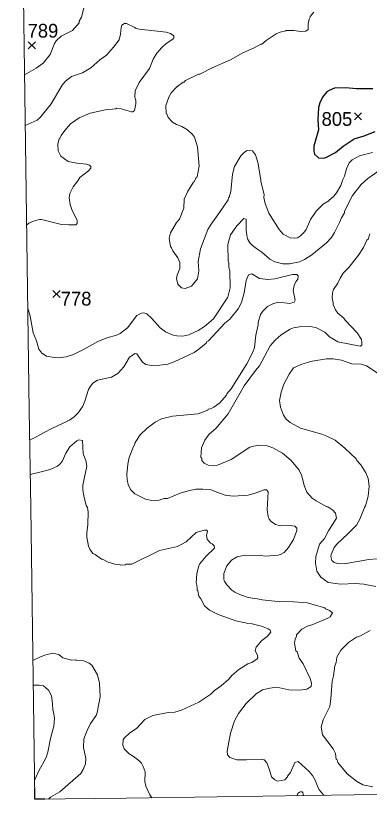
# Model space of a CAD drawing. Extents: x 265.7 to 292.1, y 7676.2 to 7704.2.
# Drawn here: x 265.994 to 268.051, y 7676.176 to 7680.733 of the extents above; entities that cross this region are included whole.
import ezdxf
from ezdxf.enums import TextEntityAlignment as Align

# ---------------------------------------------------------------- set-up
doc = ezdxf.new("R2010")
doc.units = 0
doc.header["$LTSCALE"] = 0.032
for name, color, linetype, lineweight in [('1', 7, 'Continuous', 25), ('2', 7, 'Continuous', 13), ('21', 7, 'Continuous', 25), ('63', 7, 'Continuous', 25)]:
    doc.layers.add(name, color=color, linetype=linetype, lineweight=lineweight)
doc.layers.add('61', color=7, linetype='Continuous')

msp = doc.modelspace()

# ---------------------------------------------------------------- linework, layer by layer
at = {"layer": '1'}
msp.add_lwpolyline([(268.0721, 7680.3073), (267.9763, 7680.3065), (267.9125, 7680.3137), (267.8486, 7680.3105), (267.8183, 7680.2985), (267.8047, 7680.289), (267.7784, 7680.2587), (267.764, 7680.2267), (267.7561, 7680.198), (267.7513, 7680.1262), (267.7545, 7680.0687), (267.7273, 7679.9746), (267.7273, 7679.9427), (267.7329, 7679.9283), (267.7553, 7679.9059), (267.7832, 7679.9051), (267.7976, 7679.9083), (267.855, 7679.9363), (267.8997, 7679.9746), (267.9619, 7680.0169), (268.021, 7680.0344), (268.0848, 7680.06)], dxfattribs=at)
at = {"layer": '2'}
for points in [[(266.0462, 7680.3884), (266.1139, 7680.427), (266.1538, 7680.4573), (266.1952, 7680.506), (266.2192, 7680.5699), (266.2296, 7680.5858), (266.2591, 7680.6137), (266.3245, 7680.6465), (266.3628, 7680.6912), (266.3644, 7680.7015), (266.3772, 7680.7231), (266.4051, 7680.83)], [(267.7281, 7680.7526), (267.7066, 7680.7287), (267.7066, 7680.7231), (267.7002, 7680.7127), (267.6954, 7680.6832), (267.6946, 7680.6521), (267.6811, 7680.6425), (267.6523, 7680.6409), (267.6124, 7680.6473), (267.5678, 7680.6473), (267.5646, 7680.6441), (267.5326, 7680.6369), (267.5087, 7680.6273), (267.4512, 7680.589), (267.4257, 7680.5675), (267.4201, 7680.5675), (267.381, 7680.5459), (267.3156, 7680.5164), (267.2438, 7680.4757), (267.1369, 7680.4302), (267.065, 7680.3935), (267.0571, 7680.3935), (266.9828, 7680.356), (266.9749, 7680.3464), (266.9685, 7680.3464)], [(266.0585, 7679.517), (266.0702, 7679.5253), (266.098, 7679.5374), (266.1258, 7679.5463), (266.1346, 7679.5482), (266.1426, 7679.5485), (266.1517, 7679.5459), (266.2607, 7679.5189), (266.3038, 7679.5158), (266.3445, 7679.5173), (266.3517, 7679.5237), (266.3517, 7679.5421), (266.3205, 7679.6059), (266.3118, 7679.6347), (266.3062, 7679.673), (266.3102, 7679.6985), (266.3293, 7679.7384), (266.3564, 7679.7719), (266.3676, 7679.7911), (266.4179, 7679.8309), (266.4322, 7679.8461), (266.4314, 7679.8565), (266.4235, 7679.8629), (266.4051, 7679.87), (266.3501, 7679.8756), (266.299, 7679.8852), (266.2575, 7679.9163), (266.2415, 7679.9475), (266.2399, 7679.9858), (266.2471, 7680.0177), (266.2503, 7680.0185), (266.2583, 7680.0352), (266.2798, 7680.0656), (266.3141, 7680.1039), (266.3644, 7680.1382), (266.4283, 7680.1653), (266.516, 7680.186), (266.5767, 7680.1916), (266.5799, 7680.1948), (266.6102, 7680.1916), (266.6134, 7680.1884), (266.6677, 7680.1733), (266.6756, 7680.1741), (266.6852, 7680.1821), (266.6924, 7680.2204), (266.6924, 7680.2395), (266.6868, 7680.2587), (266.6892, 7680.2954), (266.7123, 7680.3448), (266.7722, 7680.4246), (266.7945, 7680.4805), (266.8161, 7680.514), (266.844, 7680.5475), (266.8695, 7680.5699), (266.9086, 7680.5962), (266.915, 7680.6042), (266.9142, 7680.6161), (266.8943, 7680.6297), (266.8703, 7680.6361), (266.7123, 7680.6536), (266.6916, 7680.66), (266.6868, 7680.6648), (266.6381, 7680.6872), (266.6278, 7680.6872), (266.6118, 7680.6768), (266.6078, 7680.664), (266.6046, 7680.6257), (266.5958, 7680.593), (266.5639, 7680.5491), (266.5216, 7680.5028), (266.4841, 7680.4757), (266.4307, 7680.4302), (266.3836, 7680.4007), (266.3197, 7680.3791), (266.2838, 7680.352), (266.2655, 7680.3289), (266.2016, 7680.2204), (266.1362, 7680.1406), (266.1187, 7680.1254), (266.0504, 7680.094)], [(266.9685, 7680.3464), (266.931, 7680.3185), (266.8991, 7680.2842), (266.8855, 7680.2587), (266.8679, 7680.2108), (266.8703, 7680.1637), (266.8735, 7680.1629)], [(266.8735, 7680.1629), (266.8807, 7680.1406), (266.9062, 7680.1134), (266.9294, 7680.0999), (266.9613, 7680.0887), (266.9932, 7680.0695), (267.0235, 7680.0416), (267.0339, 7680.0264), (267.0523, 7679.9698), (267.061, 7679.8581), (267.0491, 7679.795), (267.0443, 7679.7911), (267.0331, 7679.7663), (267.0283, 7679.7639), (266.9948, 7679.7129), (266.9749, 7679.665), (266.9717, 7679.6139), (266.9477, 7679.5501), (266.9302, 7679.5293), (266.8943, 7679.4703), (266.8871, 7679.4384), (266.8943, 7679.3905), (266.9007, 7679.3833), (266.9078, 7679.3649), (266.9374, 7679.3242), (266.9485, 7679.2979), (266.9485, 7679.2628), (266.9334, 7679.2245), (266.9294, 7679.2053), (266.9366, 7679.1718), (266.9589, 7679.1503), (266.9805, 7679.1471), (267.0172, 7679.1599), (267.0515, 7679.2022), (267.0586, 7679.25), (267.0563, 7679.3027), (267.0682, 7679.3777), (267.1113, 7679.4894), (267.1305, 7679.5213), (267.1799, 7679.5876), (267.2302, 7679.6626), (267.231, 7679.673), (267.2358, 7679.6777), (267.2454, 7679.7097), (267.2549, 7679.8118), (267.2661, 7679.8557), (267.3036, 7679.9171), (267.3252, 7679.9387), (267.3411, 7679.9482), (267.3707, 7679.9459), (267.389, 7679.9243), (267.405, 7679.874), (267.4074, 7679.8453), (267.4209, 7679.7783), (267.4201, 7679.7687), (267.4393, 7679.6921), (267.4377, 7679.6746), (267.4457, 7679.641), (267.4664, 7679.5852), (267.5262, 7679.4886), (267.5494, 7679.4631), (267.5901, 7679.4407), (267.614, 7679.4384), (267.6332, 7679.4415), (267.6499, 7679.4519), (267.6731, 7679.4751), (267.6827, 7679.4894), (267.7082, 7679.5485), (267.7409, 7679.5964), (267.7824, 7679.6362), (267.8159, 7679.6554), (267.8159, 7679.6586), (267.8454, 7679.6833), (267.8606, 7679.7017), (267.8853, 7679.7448), (267.8965, 7679.7799), (267.9061, 7679.799), (267.9173, 7679.8421), (267.934, 7679.878), (267.9508, 7679.894), (267.9947, 7679.9179), (268.0689, 7679.9379)], [(268.1327, 7679.8493), (268.0417, 7679.7863), (268.0034, 7679.7511), (267.9532, 7679.6865), (267.9061, 7679.5955), (267.9061, 7679.5868), (267.8893, 7679.558), (267.8782, 7679.5293), (267.8486, 7679.4719), (267.8303, 7679.4431), (267.8016, 7679.4128), (267.7162, 7679.3426), (267.6731, 7679.3147), (267.6444, 7679.3019), (267.5869, 7679.2891), (267.5486, 7679.2891), (267.5007, 7679.3011), (267.4728, 7679.3163), (267.4265, 7679.3586), (267.4018, 7679.3729), (267.3706, 7679.3969), (267.3563, 7679.4128), (267.3451, 7679.432), (267.3387, 7679.4543), (267.3347, 7679.4878), (267.3347, 7679.5493), (267.3204, 7679.5533), (267.2805, 7679.511), (267.2438, 7679.4575), (267.2286, 7679.4024), (267.2294, 7679.3059), (267.2334, 7679.2955), (267.2342, 7679.2692), (267.239, 7679.25), (267.2422, 7679.1495), (267.2278, 7679.096), (267.1448, 7678.9699), (267.093, 7678.9261), (267.0547, 7678.9029), (267.002, 7678.8774), (266.9669, 7678.8686), (266.931, 7678.871), (266.9102, 7678.8758), (266.8663, 7678.8941), (266.8344, 7678.9181), (266.7865, 7678.9723), (266.757, 7678.9995), (266.7387, 7679.0051), (266.7251, 7679.0035), (266.6996, 7678.9891), (266.6453, 7678.9181), (266.6022, 7678.8854)], [(267.4752, 7678.8128), (267.5039, 7678.8455), (267.539, 7678.8774), (267.5901, 7678.9093), (267.6108, 7678.9181), (267.6444, 7678.9237), (267.7114, 7678.9245), (267.7433, 7678.9181), (267.7912, 7678.8917), (267.8199, 7678.8654), (267.8678, 7678.8359), (267.9978, 7678.8111), (268.0066, 7678.8167), (268.0082, 7678.8335), (268.005, 7678.8502), (267.9811, 7678.8894), (267.9101, 7678.962), (267.9021, 7678.9739), (267.8678, 7679.0035), (267.8542, 7679.0218), (267.8399, 7679.0537), (267.8406, 7679.0633), (267.8343, 7679.092), (267.8367, 7679.1208), (267.843, 7679.1399), (267.867, 7679.1782), (267.8805, 7679.2069), (267.8997, 7679.2357), (267.9316, 7679.2692), (267.9875, 7679.341), (268.017, 7679.3857), (268.0361, 7679.4272), (268.0433, 7679.4328), (268.0537, 7679.4639)], [(266.076, 7678.267), (266.1033, 7678.2775), (266.157, 7678.3076), (266.208, 7678.3348), (266.2966, 7678.3755), (266.2982, 7678.3795), (266.307, 7678.3818), (266.3349, 7678.4002), (266.3572, 7678.4233), (266.3844, 7678.4632), (266.3971, 7678.492), (266.4187, 7678.559), (266.4291, 7678.5782), (266.4434, 7678.5957), (266.4698, 7678.6141), (266.5511, 7678.6316), (266.5879, 7678.6524), (266.623, 7678.6915), (266.6565, 7678.7473), (266.6884, 7678.7681), (266.6996, 7678.7657), (266.7315, 7678.7186), (266.7506, 7678.7042), (266.7842, 7678.6986), (266.832, 7678.7002), (266.8799, 7678.7066), (266.9166, 7678.7202), (267.0315, 7678.7752), (267.0602, 7678.7944), (267.1017, 7678.8287), (267.1065, 7678.8375), (267.1161, 7678.8431), (267.2111, 7678.9444), (267.2398, 7678.9683), (267.2885, 7679.0274), (267.3076, 7679.0649), (267.3236, 7679.1208), (267.3355, 7679.1926), (267.3483, 7679.2253), (267.3683, 7679.2309), (267.4129, 7679.2045), (267.4608, 7679.1982), (267.5007, 7679.2022), (267.6045, 7679.2285), (267.6284, 7679.2285), (267.6372, 7679.2205), (267.6348, 7679.2013), (267.6228, 7679.1854), (267.614, 7679.1639), (267.6076, 7679.1351), (267.6188, 7679.0777), (267.6132, 7679.0673), (267.5885, 7679.0601), (267.5247, 7679.0665), (267.4927, 7679.0593), (267.4592, 7679.0426), (267.4313, 7679.0146), (267.4177, 7678.9955), (267.4042, 7678.9484), (267.405, 7678.9348), (267.3914, 7678.875), (267.3826, 7678.8032), (267.373, 7678.776), (267.3395, 7678.709), (267.247, 7678.5638), (267.2214, 7678.5343), (267.2198, 7678.5263), (267.1823, 7678.4824), (267.1464, 7678.4561), (267.1273, 7678.4465), (267.1145, 7678.4441), (267.1121, 7678.4393), (267.0563, 7678.4186), (266.907, 7678.405), (266.8432, 7678.3882), (266.8057, 7678.3683), (266.7594, 7678.3348), (266.7187, 7678.2965), (266.69, 7678.2518), (266.6876, 7678.2406), (266.6788, 7678.2286), (266.6549, 7678.1632), (266.6469, 7678.1249), (266.6405, 7678.0659), (266.6421, 7678.0339), (266.6493, 7678.0068), (266.6629, 7677.9781), (266.6876, 7677.9525), (266.749, 7677.9214), (266.7857, 7677.9134), (266.8288, 7677.915), (266.8584, 7677.9246), (266.8767, 7677.9262), (266.9509, 7677.9557), (266.998, 7677.9709)], [(266.2878, 7678.7497), (266.2439, 7678.7441), (266.2176, 7678.7449), (266.1745, 7678.7537), (266.1466, 7678.7705), (266.1298, 7678.7936), (266.1163, 7678.8415), (266.0963, 7678.8894), (266.0787, 7678.9851), (266.0653, 7679.0324)], [(266.6022, 7678.8854), (266.5815, 7678.8758), (266.524, 7678.8598), (266.4714, 7678.8391), (266.3924, 7678.7928), (266.3309, 7678.7625), (266.2878, 7678.7497)], [(267.1201, 7678.2989), (267.1576, 7678.3332), (267.2302, 7678.417), (267.3228, 7678.5813), (267.3882, 7678.6699), (267.4121, 7678.697), (267.4752, 7678.8128)], [(268.1024, 7678.6516), (268.0338, 7678.697), (268.0034, 7678.7058), (267.95, 7678.709), (267.8885, 7678.729), (267.8407, 7678.7377), (267.8024, 7678.7377), (267.7066, 7678.7226), (267.6986, 7678.7178), (267.6587, 7678.7074), (267.6108, 7678.6843), (267.5845, 7678.6484), (267.5542, 7678.5909), (267.5374, 7678.543), (267.5294, 7678.4952), (267.535, 7678.4569), (267.5526, 7678.409), (267.5678, 7678.3874), (267.5901, 7678.3667), (267.6507, 7678.3348), (267.7752, 7678.2997), (267.8039, 7678.2885), (267.8518, 7678.2637), (267.9093, 7678.2183), (267.9747, 7678.1552), (267.9779, 7678.1473), (268.0018, 7678.1217), (268.0314, 7678.0738), (268.0433, 7678.0419), (268.0505, 7677.9972), (268.0449, 7677.9398), (268.029, 7677.8823), (268.0226, 7677.8728), (267.9963, 7677.8057), (267.9755, 7677.7706), (267.9268, 7677.7203), (267.8614, 7677.6597), (267.847, 7677.6397), (267.8295, 7677.5999), (267.8271, 7677.5879), (267.8335, 7677.5655), (267.847, 7677.5536), (267.8662, 7677.548), (267.9045, 7677.5456), (268.0481, 7677.5711), (268.096, 7677.5743)], [(268.0896, 7677.4131), (268.0194, 7677.4267), (267.9683, 7677.4307), (267.8853, 7677.4275), (267.8111, 7677.4371), (267.7688, 7677.469), (267.7449, 7677.5033), (267.7369, 7677.5488), (267.7401, 7677.5887), (267.7616, 7677.6605), (267.7896, 7677.6924), (267.8127, 7677.7371), (267.8598, 7677.8113), (267.8542, 7677.8392), (267.8391, 7677.8576), (267.8103, 7677.8767), (267.8031, 7677.8767), (267.7417, 7677.911), (267.7178, 7677.9278), (267.6874, 7677.9621), (267.6715, 7678.0004), (267.6587, 7678.0563), (267.6436, 7678.0898), (267.5973, 7678.1457), (267.5462, 7678.1887), (267.4903, 7678.2199), (267.456, 7678.231), (267.4114, 7678.235), (267.3778, 7678.2302), (267.3555, 7678.2231), (267.247, 7678.1528), (267.1688, 7678.1201), (267.1464, 7678.1153), (267.1129, 7678.1193), (267.0914, 7678.1313), (267.0778, 7678.1456), (267.0762, 7678.1584), (267.0714, 7678.1648), (267.0746, 7678.2207), (267.0938, 7678.2654), (267.1201, 7678.2989)], [(266.0791, 7678.065), (266.1506, 7678.0816), (266.1953, 7678.0938), (266.2368, 7678.1137), (266.2511, 7678.1249), (266.2639, 7678.1409), (266.2862, 7678.1887), (266.3094, 7678.2255), (266.3493, 7678.2606), (266.3612, 7678.2669), (266.382, 7678.263), (266.386, 7678.1856), (266.4027, 7678.1457), (266.4075, 7678.1137), (266.3852, 7678.002), (266.3852, 7677.9749), (266.39, 7677.9414), (266.4051, 7677.8839), (266.4123, 7677.8727), (266.4155, 7677.8456), (266.4139, 7677.7738), (266.4075, 7677.7259), (266.4075, 7677.7004), (266.4187, 7677.6477), (266.4251, 7677.6318), (266.4434, 7677.6062), (266.457, 7677.6006), (266.4937, 7677.5727), (266.4993, 7677.5727), (266.532, 7677.5544), (266.5703, 7677.5432), (266.5974, 7677.5416), (266.6054, 7677.5384), (266.6309, 7677.54), (266.6373, 7677.5432), (266.67, 7677.544), (266.8304, 7677.623), (266.9358, 7677.6461), (266.986, 7677.6741), (267.0435, 7677.7283), (267.0898, 7677.7419), (267.1049, 7677.7411), (267.1097, 7677.7363), (267.1041, 7677.71), (267.1073, 7677.6884), (267.1265, 7677.6661), (267.1376, 7677.6621), (267.1488, 7677.6509), (267.1496, 7677.6366), (267.1017, 7677.5903), (267.0642, 7677.544), (267.057, 7677.528), (267.0483, 7677.4881), (267.0435, 7677.4355), (267.0467, 7677.4315), (267.0507, 7677.4083), (267.0491, 7677.3924), (267.0531, 7677.3892), (267.0594, 7677.3573), (267.0706, 7677.3429), (267.093, 7677.3014), (267.1209, 7677.2759), (267.172, 7677.2511), (267.2741, 7677.2136), (267.3316, 7677.2033), (267.3443, 7677.1985), (267.3699, 7677.1969), (267.4233, 7677.1833), (267.4624, 7677.1681), (267.4736, 7677.1602), (267.4776, 7677.1482), (267.4568, 7677.1227), (267.4249, 7677.1003), (267.3922, 7677.0612), (267.3874, 7677.0413), (267.401, 7677.0126), (267.4018, 7676.9998), (267.3986, 7676.9934), (267.3683, 7676.9718), (267.3443, 7676.9639), (267.2925, 7676.932), (267.251, 7676.896), (267.2334, 7676.8753), (267.1895, 7676.8354), (267.1512, 7676.8083), (267.1289, 7676.7875), (267.0586, 7676.7412), (266.9581, 7676.6942), (266.9198, 7676.683), (266.8815, 7676.6806), (266.7913, 7676.6646), (266.7459, 7676.6407), (266.698, 7676.5904), (266.6557, 7676.5601), (266.6262, 7676.5338)], [(266.998, 7677.9709), (267.0427, 7677.9789), (267.0826, 7677.9805), (267.1321, 7677.9765), (267.164, 7677.9613), (267.2119, 7677.9454), (267.2597, 7677.939)], [(267.2597, 7677.939), (267.3459, 7677.9446), (267.3938, 7677.9581), (267.4385, 7677.9765), (267.4528, 7677.9765), (267.4632, 7677.9645), (267.4576, 7677.86), (267.4624, 7677.8201), (267.468, 7677.8057), (267.4792, 7677.7914), (267.5047, 7677.7746), (267.5342, 7677.7666), (267.5901, 7677.7682), (267.618, 7677.765), (267.63, 7677.7539), (267.63, 7677.7403), (267.6092, 7677.6876), (267.5813, 7677.6397), (267.555, 7677.6118), (267.539, 7677.6022), (267.5199, 7677.5959), (267.4497, 7677.5903), (267.4161, 7677.5943), (267.3268, 7677.5951), (267.2821, 7677.5863), (267.2494, 7677.5671), (267.223, 7677.5344), (267.2047, 7677.4897), (267.2047, 7677.4562), (267.2079, 7677.4411), (267.2111, 7677.4411), (267.2214, 7677.4227), (267.2518, 7677.3924), (267.2685, 7677.3804), (267.3012, 7677.3644), (267.3459, 7677.3493), (267.4241, 7677.3389), (267.4281, 7677.3357), (267.5183, 7677.3269), (267.527, 7677.3238), (267.606, 7677.3261), (267.6108, 7677.3237), (267.689, 7677.3198), (267.7928, 7677.2894), (267.796, 7677.2846), (267.8199, 7677.2751), (267.8367, 7677.2607), (267.8223, 7677.2376), (267.8103, 7677.2296), (267.7226, 7677.1921), (267.6906, 7677.1841), (267.6587, 7677.1658), (267.6276, 7677.1322), (267.6276, 7677.1259), (267.6188, 7677.1075), (267.6156, 7677.0844), (267.6236, 7677.0405), (267.6316, 7677.0341), (267.6436, 7676.9966), (267.6659, 7676.9647), (267.7066, 7676.8793), (267.7146, 7676.8514), (267.7122, 7676.8322), (267.6874, 7676.8162), (267.6475, 7676.8115), (267.5837, 7676.8139), (267.5135, 7676.8282), (267.472, 7676.8234), (267.4305, 7676.8139), (267.3938, 7676.7891), (267.3347, 7676.7333), (267.2893, 7676.675), (267.2661, 7676.6327), (267.243, 7676.5609), (267.2238, 7676.4572), (267.227, 7676.4356), (267.2406, 7676.4189), (267.2805, 7676.4061), (267.3363, 7676.4061), (267.4241, 7676.4101), (267.4385, 7676.4053), (267.4552, 7676.3885), (267.4712, 7676.3486), (267.4816, 7676.3079), (267.5007, 7676.2888), (267.5167, 7676.2824), (267.5598, 7676.2888), (267.5757, 7676.3064), (267.5757, 7676.3119), (267.5917, 7676.3327), (267.618, 7676.3909), (267.638, 7676.3965), (267.701, 7676.3383), (267.721, 7676.3143), (267.7353, 7676.288)], [(268.0705, 7676.2481), (268.0138, 7676.2609), (267.9755, 7676.2824), (267.9212, 7676.3255), (267.8686, 7676.3901), (267.863, 7676.4069), (267.8574, 7676.4085), (267.855, 7676.4428), (267.8414, 7676.4699), (267.7792, 7676.5513), (267.7704, 7676.596), (267.7816, 7676.6391), (267.8207, 7676.7157), (267.8279, 7676.7604), (267.8343, 7676.8625), (267.843, 7676.8945), (267.851, 7676.9519), (267.8574, 7676.9711), (267.8622, 7677.003), (267.8845, 7677.0445), (267.93, 7677.0891), (267.9755, 7677.1187), (267.9987, 7677.1267), (268.0561, 7677.1586)], [(266.0943, 7676.9836), (266.1419, 7677.0077), (266.1697, 7677.0165), (266.2096, 7677.0261), (266.2447, 7677.0189), (266.2687, 7676.9998), (266.3197, 7676.9862), (266.3437, 7676.9878), (266.3469, 7676.9846), (266.39, 7676.9822), (266.4219, 7676.9687), (266.437, 7676.9559), (266.4705, 7676.9008), (266.4825, 7676.8514), (266.4857, 7676.7716), (266.469, 7676.6806), (266.4626, 7676.6646), (266.4299, 7676.6168), (266.4091, 7676.5769), (266.3915, 7676.529), (266.3892, 7676.4779), (266.4027, 7676.4141), (266.4003, 7676.3822), (266.3876, 7676.3502), (266.3724, 7676.3263), (266.2511, 7676.2194), (266.196, 7676.1889), (266.1846, 7676.1775)], [(266.1039, 7676.2906), (266.1094, 7676.2986), (266.1139, 7676.3071), (266.1266, 7676.3391), (266.1713, 7676.4189), (266.1809, 7676.4508), (266.196, 7676.5306), (266.2168, 7676.6016), (266.2192, 7676.6471), (266.2144, 7676.6854), (266.2096, 7676.695), (266.2088, 7676.7333), (266.2032, 7676.778), (266.1857, 7676.8115), (266.1693, 7676.8255), (266.1554, 7676.8354), (266.1301, 7676.8395), (266.1053, 7676.8403), (266.0962, 7676.8393)], [(266.6262, 7676.5338), (266.619, 7676.5234), (266.6166, 7676.4907), (266.6254, 7676.4707), (266.6549, 7676.4404), (266.6804, 7676.4252), (266.7099, 7676.4021)], [(266.7099, 7676.4021), (266.7251, 7676.3861), (266.7363, 7676.3678), (266.7474, 7676.3359), (266.7458, 7676.28), (266.7506, 7676.2529), (266.7746, 7676.2018), (266.7852, 7676.1859)], [(267.7353, 7676.288), (267.7486, 7676.2534), (267.76, 7676.2308), (267.7857, 7676.1997)], [(267.6287, 7676.1974), (267.6351, 7676.2095), (267.6389, 7676.2135), (267.645, 7676.2183), (267.6499, 7676.2198), (267.6558, 7676.2206), (267.6602, 7676.2191), (267.6648, 7676.2157), (267.6659, 7676.2054), (267.6685, 7676.198)]]:
    msp.add_lwpolyline(points, dxfattribs=at)
at = {"layer": '21'}
for p, q in [((266.0675, 7680.5806), (266.1087, 7680.5394)), ((266.1087, 7680.5806), (266.0675, 7680.5394)), ((267.9638, 7680.1676), (268.005, 7680.1264)), ((268.005, 7680.1676), (267.9638, 7680.1264)), ((266.2112, 7679.1345), (266.2524, 7679.0933)), ((266.2524, 7679.1345), (266.2112, 7679.0933))]:
    msp.add_line(p, q, dxfattribs=at)
at = {"layer": '63', "lineweight": 13}
for points in [[(266.1055, 7676.1764), (266.0976, 7676.7414), (266.0896, 7677.3064), (266.0817, 7677.8713), (266.0737, 7678.4363), (266.0658, 7679.0013), (266.0578, 7679.5663), (266.0499, 7680.1313), (266.0419, 7680.6963), (266.034, 7681.2613), (266.026, 7681.8263), (266.0181, 7682.3913), (266.0102, 7682.9563), (266.0022, 7683.5212), (265.9943, 7684.0862)], [(271.9418, 7676.2575), (271.4112, 7676.2502), (270.8806, 7676.2429), (270.3501, 7676.2356), (269.8195, 7676.2283), (269.2889, 7676.2209), (268.7584, 7676.2135), (268.2278, 7676.2061), (267.6972, 7676.1987), (267.1667, 7676.1913), (266.6361, 7676.1838), (266.1055, 7676.1764)]]:
    msp.add_lwpolyline(points, dxfattribs=at)
at = {"layer": '63'}
msp.add_lwpolyline([(266.1037, 7676.2418), (266.1037, 7676.1802), (266.1644, 7676.1802)], dxfattribs=at)

# ---------------------------------------------------------------- texts
at = {"layer": '61'}
for s, p in [('789', (266.1529, 7680.605)), ('805', (267.8625, 7680.0921)), ('778', (266.3456, 7679.0473))]:
    msp.add_text(s, height=0.08, dxfattribs=at).set_placement(p, align=Align.CENTER)

doc.saveas('drawing.dxf')
